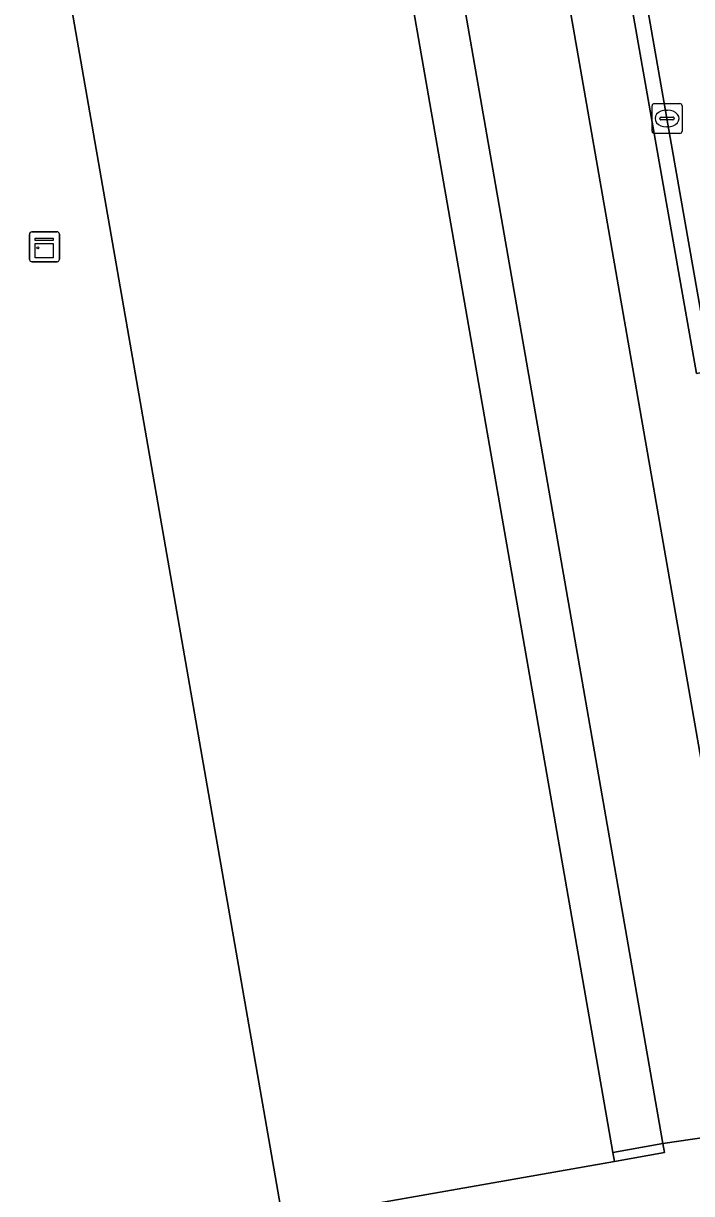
# Model space of a CAD drawing. Extents: x 162879 to 165540, y 384011 to 385181.
# Drawn here: x 164297.99 to 164320.28, y 384881.82 to 384920.91 of the extents above; entities that cross this region are included whole.
import ezdxf

# ---------------------------------------------------------------- set-up
doc = ezdxf.new("R2010")
doc.units = 0
for name, color, linetype in [('IMGEO_Groenvoorziening', 7, 'Continuous'), ('IMGEO_Kast', 7, 'Continuous'), ('IMGEO_Kolk', 7, 'Continuous'), ('IMGEO_Muur', 7, 'Continuous'), ('IMGEO_Pand', 7, 'Continuous'), ('IMGEO_Rijbaan_lokaal_open', 7, 'Continuous'), ('IMGEO_Voetpad_open', 7, 'Continuous')]:
    doc.layers.add(name, color=color, linetype=linetype)

msp = doc.modelspace()

# ---------------------------------------------------------------- linework, layer by layer
at = {"layer": 'IMGEO_Groenvoorziening'}
msp.add_lwpolyline([(164272.621, 384925.309), (164274.356, 384915.396), (164274.498, 384914.586), (164275.983, 384914.83), (164276.632, 384911.329), (164275.123, 384911.029), (164285.69, 384850.205), (164324.684, 384856.872), (164327.398, 384857.353), (164324.002, 384876.909), (164322.06, 384876.544), (164322.857, 384871.952), (164317.13, 384870.931), (164316.22, 384876.459), (164323.847, 384877.796), (164322.998, 384882.594), (164322.75, 384883.999), (164319.33, 384883.488), (164319.382, 384883.193), (164317.707, 384882.897), (164306.643, 384880.941), (164293.619, 384955.671)], dxfattribs=at)
at = {"layer": 'IMGEO_Kast'}
for p, q in [((164298.191, 384913.02), (164298.191, 384913.861)), ((164298.191, 384913.861), (164298.191, 384913.02)), ((164298.266, 384913.945), (164299.107, 384913.945)), ((164299.107, 384913.945), (164298.266, 384913.945)), ((164299.191, 384913.87), (164299.191, 384913.029)), ((164299.191, 384913.029), (164299.191, 384913.87)), ((164299.116, 384912.945), (164298.275, 384912.945)), ((164298.275, 384912.945), (164299.116, 384912.945))]:
    msp.add_line(p, q, dxfattribs=at)
for points in [[(164298.386, 384913.735), (164298.986, 384913.735), (164298.986, 384913.65), (164298.386, 384913.65), (164298.386, 384913.735)], [(164298.386, 384913.56), (164298.986, 384913.56), (164298.986, 384913.071), (164298.386, 384913.071), (164298.386, 384913.56)]]:
    msp.add_lwpolyline(points, dxfattribs=at)
msp.add_circle((164298.47, 384913.409), 0.0377, dxfattribs=at)
for centre, start, end in [((164298.269, 384913.867), 92.4484, 184.2845), ((164298.269, 384913.867), 92.4484, 184.2845), ((164299.113, 384913.867), 2.4484, 94.2845), ((164299.113, 384913.867), 2.4484, 94.2845), ((164298.269, 384913.023), 182.4484, 274.2845), ((164298.269, 384913.023), 182.4484, 274.2845), ((164299.113, 384913.023), 272.4484, 4.2845), ((164299.113, 384913.023), 272.4484, 4.2845)]:
    msp.add_arc(centre, 0.0779, start, end, dxfattribs=at)
at = {"layer": 'IMGEO_Kolk'}
for p, q in [((164318.964, 384917.303), (164318.964, 384918.155)), ((164319.039, 384918.229), (164319.891, 384918.229)), ((164319.452, 384918.009), (164319.477, 384918.009)), ((164319.965, 384918.155), (164319.965, 384917.303)), ((164319.223, 384917.723), (164319.223, 384917.735)), ((164319.661, 384917.686), (164319.263, 384917.686)), ((164319.266, 384917.772), (164319.664, 384917.772)), ((164319.707, 384917.735), (164319.707, 384917.723)), ((164319.891, 384917.229), (164319.039, 384917.229)), ((164319.475, 384917.449), (164319.45, 384917.449))]:
    msp.add_line(p, q, dxfattribs=at)
for points in [[(164318.964, 384917.303), (164318.964, 384918.155)], [(164319.039, 384918.229), (164319.891, 384918.229)], [(164319.965, 384918.155), (164319.965, 384917.303)], [(164319.891, 384917.229), (164319.039, 384917.229)]]:
    msp.add_lwpolyline(points, dxfattribs=at)
for centre, radius, start, end in [((164319.041, 384918.153), 0.0765, 91.552, 178.448), ((164319.041, 384918.153), 0.0765, 91.552, 178.448), ((164319.889, 384918.153), 0.0765, 1.552, 88.448), ((164319.889, 384918.153), 0.0765, 1.552, 88.448), ((164319.263, 384917.732), 0.0403, 85.8775, 175.7526), ((164319.26, 384917.722), 0.0366, 178.938, 274.7102), ((164319.664, 384917.729), 0.043, 264.8664, 352.4533), ((164319.668, 384917.734), 0.0386, 1.7309, 96.639), ((164319.041, 384917.305), 0.0765, 181.552, 268.448), ((164319.041, 384917.305), 0.0765, 181.552, 268.448), ((164319.889, 384917.305), 0.0765, 271.552, 358.448), ((164319.889, 384917.305), 0.0765, 271.552, 358.448)]:
    msp.add_arc(centre, radius, start, end, dxfattribs=at)
for centre, major_axis, ratio, start_param, end_param in [((164319.451, 384917.729), (-0.387, 0.002), 0.722429, 4.712389, 7.853982), ((164319.476, 384917.729), (-0.39, 0.002), 0.717154, 1.570796, 4.712389)]:
    msp.add_ellipse(centre, major_axis=major_axis, ratio=ratio, start_param=start_param, end_param=end_param, dxfattribs=at)
at = {"layer": 'IMGEO_Muur'}
msp.add_lwpolyline([(164319.382, 384883.193), (164319.33, 384883.488), (164317.656, 384883.192), (164317.707, 384882.897)], close=True, dxfattribs=at)
at = {"layer": 'IMGEO_Pand'}
msp.add_lwpolyline([(164306.643, 384880.941), (164317.707, 384882.897), (164317.656, 384883.192), (164308.056, 384938.285), (164307.148, 384943.496), (164308.606, 384943.75), (164307.708, 384948.902), (164307.924, 384948.939), (164306.358, 384957.923), (164293.619, 384955.671)], close=True, dxfattribs=at)
at = {"layer": 'IMGEO_Rijbaan_lokaal_open'}
msp.add_lwpolyline([(164328.006, 384899.985), (164324.829, 384918.455), (164324.601, 384919.694), (164324.357, 384921.16), (164321.51, 384937.411), (164321.331, 384938.385), (164320.833, 384938.309), (164320.693, 384939.031), (164315.856, 384938.187), (164315.956, 384937.797), (164319.463, 384917.728), (164320.941, 384909.299), (164321.141, 384908.078), (164322.636, 384899.385), (164322.796, 384898.523), (164327.605, 384899.369), (164327.521, 384899.903)], close=True, dxfattribs=at)
at = {"layer": 'IMGEO_Voetpad_open'}
for points in [[(164322.75, 384883.999), (164313.128, 384939.147), (164309.731, 384938.57), (164319.33, 384883.488)], [(164315.856, 384938.187), (164315.719, 384938.912), (164315.227, 384938.826), (164320.449, 384909.213), (164320.941, 384909.299), (164319.463, 384917.728), (164315.956, 384937.797)], [(164319.33, 384883.488), (164309.731, 384938.57), (164308.056, 384938.285), (164317.656, 384883.192)]]:
    msp.add_lwpolyline(points, close=True, dxfattribs=at)
msp.add_lwpolyline([(164325.766, 384881.521), (164325.505, 384883.017), (164322.925, 384897.778), (164322.796, 384898.523), (164322.304, 384898.438), (164320.649, 384907.993), (164321.141, 384908.078), (164320.941, 384909.299), (164320.449, 384909.213), (164315.227, 384938.826), (164314.729, 384938.746), (164314.586, 384939.406), (164313.128, 384939.147), (164322.75, 384883.999), (164322.998, 384882.594), (164323.847, 384877.796)], dxfattribs=at)

doc.saveas('drawing.dxf')
